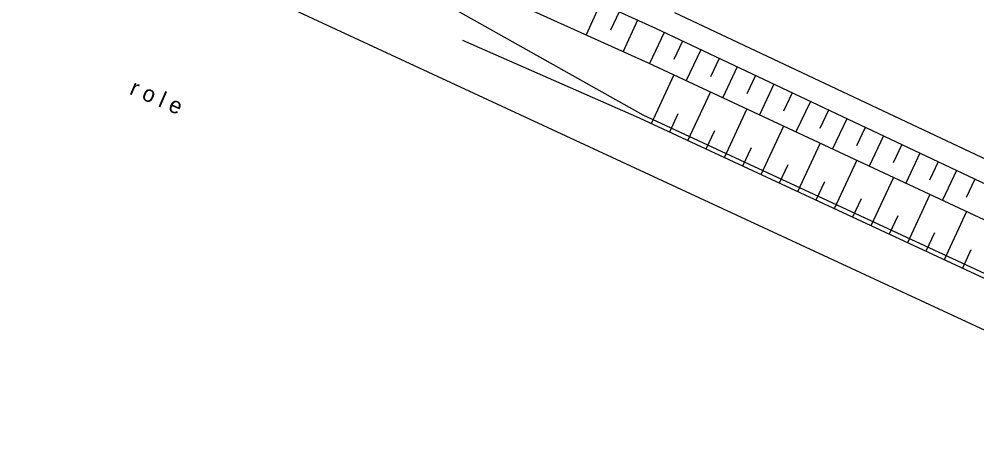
# Model space of a CAD drawing. Extents: x -614582 to -612559, y -1157748 to -1156203.
# Drawn here: x -612878.6 to -612831.2, y -1157087.9 to -1157066.36 of the extents above; entities that cross this region are included whole.
import ezdxf

# ---------------------------------------------------------------- set-up
doc = ezdxf.new("R2010")
doc.units = 0
for name, color, linetype in [('Vrstva 12', 7, 'Continuous'), ('Vrstva 13', 7, 'Continuous'), ('Vrstva 17', 7, 'Continuous'), ('Vrstva 20', 7, 'Continuous'), ('Vrstva 4', 7, 'Continuous')]:
    doc.layers.add(name, color=color, linetype=linetype)

msp = doc.modelspace()

# ---------------------------------------------------------------- linework, layer by layer
at = {"layer": 'Vrstva 12'}
for p, q in [((-612849.817, -1157065.573), (-612850.53, -1157067.131)), ((-612848.907, -1157065.989), (-612849.326, -1157066.903)), ((-612847.998, -1157066.406), (-612848.707, -1157067.954)), ((-612846.671, -1157067.019), (-612847.393, -1157068.548)), ((-612845.766, -1157067.446), (-612846.196, -1157068.355)), ((-612844.862, -1157067.874), (-612845.581, -1157069.396)), ((-612843.958, -1157068.301), (-612844.387, -1157069.209)), ((-612843.054, -1157068.728), (-612843.77, -1157070.244)), ((-612846.195, -1157069.109), (-612847.324, -1157071.536)), ((-612842.15, -1157069.155), (-612842.579, -1157070.064)), ((-612841.245, -1157069.582), (-612841.959, -1157071.092)), ((-612844.384, -1157069.957), (-612845.51, -1157072.379)), ((-612840.341, -1157070.009), (-612840.77, -1157070.918)), ((-612839.437, -1157070.436), (-612840.148, -1157071.94)), ((-612845.993, -1157071.046), (-612846.417, -1157071.957)), ((-612842.573, -1157070.805), (-612843.697, -1157073.222)), ((-612838.533, -1157070.864), (-612838.962, -1157071.772)), ((-612837.629, -1157071.291), (-612838.336, -1157072.789)), ((-612844.18, -1157071.889), (-612844.603, -1157072.8)), ((-612840.761, -1157071.653), (-612841.883, -1157074.065)), ((-612836.724, -1157071.718), (-612837.154, -1157072.627)), ((-612838.95, -1157072.501), (-612840.07, -1157074.909)), ((-612835.82, -1157072.145), (-612836.525, -1157073.637)), ((-612842.366, -1157072.732), (-612842.79, -1157073.644)), ((-612834.916, -1157072.572), (-612835.345, -1157073.481)), ((-612834.012, -1157072.999), (-612834.714, -1157074.485)), ((-612837.139, -1157073.349), (-612838.256, -1157075.752)), ((-612833.108, -1157073.426), (-612833.537, -1157074.335)), ((-612840.553, -1157073.576), (-612840.976, -1157074.487)), ((-612832.203, -1157073.853), (-612832.902, -1157075.333)), ((-612838.739, -1157074.419), (-612839.163, -1157075.33)), ((-612835.327, -1157074.197), (-612836.442, -1157076.595)), ((-612831.299, -1157074.281), (-612831.729, -1157075.189)), ((-612836.926, -1157075.262), (-612837.349, -1157076.174)), ((-612833.516, -1157075.045), (-612834.629, -1157077.438)), ((-612835.112, -1157076.105), (-612835.536, -1157077.017)), ((-612831.705, -1157075.893), (-612832.815, -1157078.282)), ((-612833.298, -1157076.949), (-612833.722, -1157077.86)), ((-612831.485, -1157077.792), (-612831.909, -1157078.703))]:
    msp.add_line(p, q, dxfattribs=at)
at = {"layer": 'Vrstva 17'}
msp.add_line((-612682.421, -1157150.706), (-612876.161, -1157060.706), dxfattribs=at)
at = {"layer": 'Vrstva 20'}
for p, q in [((-612847.716, -1157071.109), (-612890.763, -1157046.923)), ((-612847.716, -1157071.109), (-612890.763, -1157046.923)), ((-612847.716, -1157071.109), (-612890.763, -1157046.923)), ((-612847.716, -1157071.109), (-612890.763, -1157046.923)), ((-612811.797, -1157087.809), (-612847.716, -1157071.109)), ((-612811.797, -1157087.809), (-612847.716, -1157071.109)), ((-612811.797, -1157087.809), (-612847.716, -1157071.109)), ((-612811.797, -1157087.809), (-612847.716, -1157071.109))]:
    msp.add_line(p, q, dxfattribs=at)
at = {"layer": 'Vrstva 4'}
for p, q in [((-612875.681, -1157055.776), (-612847.461, -1157068.516)), ((-612847.091, -1157066.826), (-612871.801, -1157055.516)), ((-612809.501, -1157083.346), (-612846.141, -1157066.046)), ((-612809.601, -1157084.536), (-612847.091, -1157066.826)), ((-612847.891, -1157071.266), (-612856.647, -1157067.414)), ((-612847.461, -1157068.516), (-612810.191, -1157085.966)), ((-612811.051, -1157088.396), (-612847.891, -1157071.266))]:
    msp.add_line(p, q, dxfattribs=at)

# ---------------------------------------------------------------- texts
at = {"layer": 'Vrstva 13'}
msp.add_text('r o l e', height=0.8, rotation=336.6394, dxfattribs=at).set_placement((-612873.185, -1157070.05))

doc.saveas('drawing.dxf')
